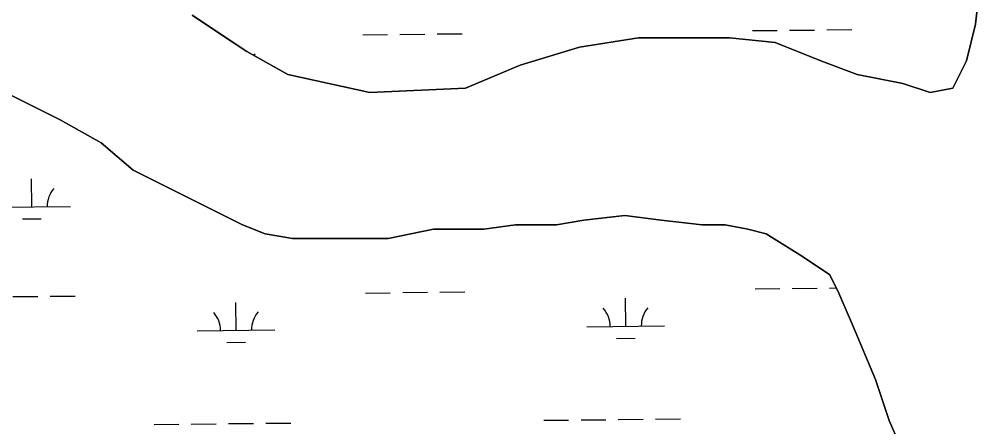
# Model space of a CAD drawing. Extents: x 3734862 to 3772949, y 391520 to 417239.
# Drawn here: x 3768328 to 3769571, y 408189 to 408713 of the extents above; entities that cross this region are included whole.
import ezdxf

# ---------------------------------------------------------------- set-up
doc = ezdxf.new("R2010")
doc.units = 0
doc.layers.add('V-TOPO-SHOR', color=7, linetype='Continuous')
doc.layers.add('V-WETL-SWMP', color=7, linetype='Continuous')

msp = doc.modelspace()

# ---------------------------------------------------------------- linework, layer by layer
at = {"layer": 'V-TOPO-SHOR'}
for p, q in [((3769559.5, 408707), (3769571.2, 408812.6)), ((3768550.8, 408718.7), (3768585.9, 408695.3)), ((3769547.8, 408660.1), (3769559.5, 408707)), ((3768585.9, 408695.3), (3768621.1, 408671.8)), ((3769049.3, 408677.7), (3769125.5, 408689.4)), ((3769125.5, 408689.4), (3769242.8, 408689.4)), ((3769242.8, 408689.4), (3769301.5, 408683.5)), ((3768973, 408654.2), (3769049.3, 408677.7)), ((3769301.5, 408683.5), (3769360.1, 408660.1)), ((3768621.1, 408671.8), (3768673.9, 408642.5)), ((3768902.6, 408624.8), (3768973, 408654.2)), ((3769360.1, 408660.1), (3769407, 408642.5)), ((3769530.2, 408624.8), (3769547.8, 408660.1)), ((3768673.9, 408642.5), (3768779.5, 408619)), ((3769407, 408642.5), (3769465.7, 408630.7)), ((3768345.5, 408601.4), (3768298.6, 408624.8)), ((3768779.5, 408619), (3768902.6, 408624.8)), ((3769465.7, 408630.7), (3769500.9, 408619)), ((3769500.9, 408619), (3769530.2, 408624.8)), ((3768380.7, 408583.8), (3768345.5, 408601.4)), ((3768433.5, 408554.4), (3768380.7, 408583.8)), ((3768474.5, 408519.2), (3768433.5, 408554.4)), ((3768568.4, 408472.3), (3768474.5, 408519.2)), ((3768615.3, 408448.8), (3768568.4, 408472.3)), ((3769055.1, 408454.7), (3769019.9, 408448.8)), ((3769107.9, 408460.5), (3769055.1, 408454.7)), ((3769154.8, 408454.7), (3769107.9, 408460.5)), ((3769207.6, 408448.8), (3769154.8, 408454.7)), ((3768644.6, 408437), (3768615.3, 408448.8)), ((3768679.8, 408431.2), (3768644.6, 408437)), ((3768861.6, 408442.9), (3768802.9, 408431.2)), ((3768926.1, 408442.9), (3768861.6, 408442.9)), ((3768967.2, 408448.8), (3768926.1, 408442.9)), ((3769019.9, 408448.8), (3768967.2, 408448.8)), ((3769236.9, 408448.8), (3769207.6, 408448.8)), ((3769266.3, 408442.9), (3769236.9, 408448.8)), ((3769289.7, 408437), (3769266.3, 408442.9)), ((3769336.6, 408407.7), (3769289.7, 408437)), ((3768744.3, 408431.2), (3768679.8, 408431.2)), ((3768802.9, 408431.2), (3768744.3, 408431.2)), ((3769371.8, 408384.2), (3769336.6, 408407.7)), ((3769383.6, 408360.8), (3769371.8, 408384.2)), ((3769401.2, 408319.7), (3769383.6, 408360.8)), ((3769430.5, 408249.3), (3769401.2, 408319.7)), ((3769448.1, 408196.4), (3769430.5, 408249.3)), ((3769471.5, 408143.6), (3769448.1, 408196.4))]:
    msp.add_line(p, q, dxfattribs=at)
at = {"layer": 'V-WETL-SWMP'}
for p, q in [((3769272, 408698.8), (3769304, 408699.1)), ((3769320, 408699.3), (3769352, 408699.6)), ((3769368, 408699.8), (3769400, 408700.2)), ((3768770.2, 408693.5), (3768802.2, 408693.8)), ((3768818.2, 408694), (3768850.2, 408694.3)), ((3768866.2, 408694.5), (3768898.2, 408694.9)), ((3769105.1, 408686.3), (3769105.1, 408686.6)), ((3768298.6, 408624.8), (3768380.7, 408583.8)), ((3768380.7, 408583.8), (3768433.5, 408554.4)), ((3768433.5, 408554.4), (3768474.5, 408519.2)), ((3768474.5, 408519.2), (3768615.3, 408448.8)), ((3768344, 408471.7), (3768343.6, 408507.7)), ((3768294, 408471.2), (3768394, 408472.3)), ((3768332.1, 408456.2), (3768356.1, 408456.4)), ((3769019.9, 408448.8), (3769055.1, 408454.7)), ((3769055.1, 408454.7), (3769107.9, 408460.5)), ((3769107.9, 408460.5), (3769154.8, 408454.7)), ((3769154.8, 408454.7), (3769207.6, 408448.8)), ((3768615.3, 408448.8), (3768644.6, 408437.1)), ((3768644.6, 408437.1), (3768679.8, 408431.2)), ((3768802.9, 408431.2), (3768861.6, 408442.9)), ((3768861.6, 408442.9), (3768926.1, 408442.9)), ((3768926.1, 408442.9), (3768967.2, 408448.8)), ((3768967.2, 408448.8), (3769019.9, 408448.8)), ((3769207.6, 408448.8), (3769236.9, 408448.8)), ((3769236.9, 408448.8), (3769266.3, 408442.9)), ((3769266.3, 408442.9), (3769289.7, 408437.1)), ((3769289.7, 408437.1), (3769336.6, 408407.7)), ((3768679.8, 408431.2), (3768802.9, 408431.2)), ((3769336.6, 408407.7), (3769371.8, 408384.2)), ((3769371.8, 408384.2), (3769383.6, 408360.8)), ((3769275.6, 408366.1), (3769307.6, 408366.5)), ((3769323.5, 408366.7), (3769355.5, 408367)), ((3769371.5, 408367.2), (3769380.3, 408367.3)), ((3768319.8, 408356.1), (3768351.8, 408356.4)), ((3768367.8, 408356.6), (3768399.8, 408356.9)), ((3768773.7, 408360.8), (3768805.7, 408361.2)), ((3768821.7, 408361.4), (3768853.7, 408361.7)), ((3768869.7, 408361.9), (3768901.7, 408362.2)), ((3769109, 408318), (3769108.6, 408354)), ((3769383.6, 408360.8), (3769401.2, 408319.7)), ((3768607.1, 408312.7), (3768606.7, 408348.7)), ((3768557.1, 408312.1), (3768657.1, 408313.2)), ((3769059, 408317.4), (3769159, 408318.5)), ((3769401.2, 408319.7), (3769430.5, 408249.3)), ((3769097.2, 408302.4), (3769121.2, 408302.7)), ((3768595.3, 408297.1), (3768619.3, 408297.3)), ((3769430.5, 408249.3), (3769448.1, 408196.4)), ((3768501.5, 408191.5), (3768533.5, 408191.8)), ((3768549.5, 408192), (3768581.5, 408192.3)), ((3768597.5, 408192.5), (3768629.5, 408192.8)), ((3768645.5, 408193), (3768677.5, 408193.3)), ((3769003.4, 408196.8), (3769035.4, 408197.1)), ((3769051.4, 408197.3), (3769083.4, 408197.6)), ((3769099.4, 408197.8), (3769131.4, 408198.1)), ((3769147.4, 408198.3), (3769179.4, 408198.6)), ((3769448.1, 408196.4), (3769471.5, 408143.6))]:
    msp.add_line(p, q, dxfattribs=at)
for points in [[(3769571.2, 408812.6), (3769559.5, 408707), (3769547.8, 408660.1), (3769530.2, 408624.8), (3769500.9, 408619)], [(3769500.9, 408619), (3769465.7, 408630.7), (3769407, 408642.5), (3769360.1, 408660.1), (3769301.5, 408683.5), (3769242.8, 408689.4), (3769125.5, 408689.4), (3769049.3, 408677.7), (3768973, 408654.2), (3768902.6, 408624.8), (3768779.5, 408619), (3768673.9, 408642.5), (3768621.1, 408671.8), (3768550.8, 408718.7)]]:
    msp.add_lwpolyline(points, dxfattribs=at)
for centre, start, end in [((3768658.8, 408646.4), 139.8334, 144.5599), ((3768399.2, 408472.8), 139.8334, 181.377), ((3769053.7, 408317.8), 359.8334, 41.377), ((3769164.2, 408319), 139.8334, 181.377), ((3768551.9, 408312.5), 359.8334, 41.377), ((3768662.3, 408313.7), 139.8334, 181.377)]:
    msp.add_arc(centre, 35.2, start, end, dxfattribs=at)

doc.saveas('drawing.dxf')
